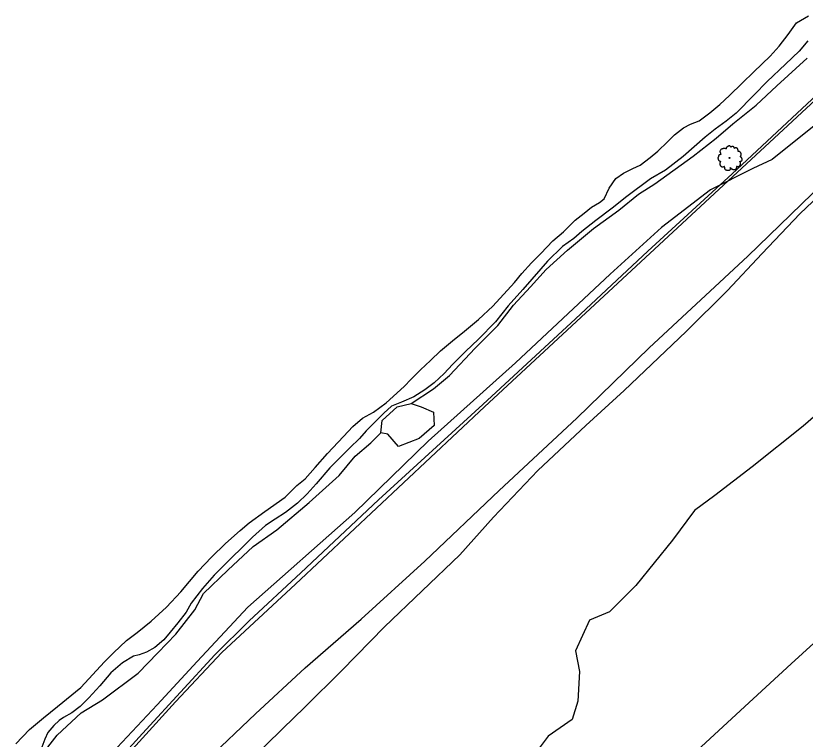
# Model space of a CAD drawing. Extents: x 2161152 to 2175754, y 602179 to 617749.
# Drawn here: x 2168871.6 to 2169226, y 611011.3 to 611335.8 of the extents above; entities that cross this region are included whole.
import ezdxf

# ---------------------------------------------------------------- set-up
doc = ezdxf.new("R2010")
doc.units = 0
for name, color, linetype in [('RD_EX_DR_ErosCtrl', 7, 'Continuous'), ('RD_EX_GuardRail', 7, 'Continuous'), ('RD_EX_H2O', 7, 'Continuous'), ('RD_EX_Road', 7, 'Continuous'), ('RD_EX_VEG', 7, 'Continuous')]:
    doc.layers.add(name, color=color, linetype=linetype)

msp = doc.modelspace()

# ---------------------------------------------------------------- linework, layer by layer
at = {"layer": 'RD_EX_DR_ErosCtrl'}
msp.add_lwpolyline([(2169227.12, 611324.57), (2169223.34, 611319.89), (2169217.18, 611314.15), (2169208.96, 611306.38), (2169203.06, 611300.38), (2169195.03, 611292.14), (2169190.53, 611288.45), (2169185.63, 611284.9), (2169181.06, 611281.28), (2169171.26, 611272.72), (2169163.25, 611266.6), (2169156.57, 611262.59), (2169145.84, 611254.69), (2169139.35, 611249.56), (2169132.06, 611243.89), (2169125.7, 611239.02), (2169122.05, 611235.92), (2169117.08, 611232.3), (2169110.37, 611225.76), (2169107.25, 611222.27), (2169099.29, 611213.03), (2169092.59, 611205.71), (2169086.95, 611198.52), (2169079.32, 611190.8), (2169073.55, 611185.2), (2169067.72, 611179.4), (2169063.87, 611175.31), (2169059.36, 611171.22), (2169055.25, 611168.06), (2169050.35, 611164.9), (2169044.72, 611162.47), (2169040.22, 611160.63), (2169036.9, 611157.6), (2169033.45, 611154.17), (2169028.94, 611149.55), (2169025.88, 611146.25), (2169021.57, 611141.96), (2169018.65, 611138.93), (2169012.61, 611133.06), (2169006.44, 611125.86), (2169002.39, 611121.31), (2168998.02, 611117.23), (2168992.71, 611113.01), (2168988.01, 611110.04), (2168983.69, 611107.21), (2168977.86, 611101.93), (2168973.94, 611098.04), (2168967.71, 611091.97), (2168960.74, 611084.92), (2168955.37, 611078.92), (2168950.39, 611072.25), (2168948.13, 611068.29), (2168944.41, 611063.54), (2168940.89, 611059.25), (2168938.11, 611055.82), (2168934.06, 611052.46), (2168930.35, 611050.35), (2168927.04, 611049.17), (2168924.39, 611048.52), (2168919.49, 611045.62), (2168914.31, 611041), (2168909.33, 611035.26), (2168904.35, 611029.92), (2168900.57, 611026.03), (2168896.8, 611023.2), (2168893.09, 611021.09), (2168891.03, 611019.71), (2168888.65, 611017.46), (2168885.99, 611014.3), (2168884.59, 611011.33), (2168883.33, 611007.69)], dxfattribs=at)
at = {"layer": 'RD_EX_GuardRail'}
msp.add_lwpolyline([(2169231.2, 611300.26), (2169193.15, 611264.93), (2169155.4, 611230.15), (2169122.89, 611199.8), (2169081.32, 611161.48), (2169034.47, 611118.64), (2168999.51, 611085.92), (2168976.45, 611064.37), (2168961, 611049.07), (2168930.15, 611015.64), (2168911.49, 610995.13), (2168888.85, 610973.74)], dxfattribs=at)
at = {"layer": 'RD_EX_H2O'}
msp.add_lwpolyline([(2168871.62, 611009.17), (2168877.8, 611015.71), (2168884.11, 611020.92), (2168890.35, 611025.93), (2168900.77, 611034.45), (2168911.4, 611046.07), (2168915.45, 611050.1), (2168921.29, 611055.51), (2168926.07, 611059.21), (2168932.44, 611064.22), (2168939.21, 611070.56), (2168945.72, 611077.42), (2168953.56, 611086.67), (2168959.41, 611092.88), (2168965.78, 611099.08), (2168972.29, 611104.89), (2168976.4, 611108.32), (2168983.44, 611113.47), (2168992.59, 611119.8), (2168997.71, 611125.14), (2169001.49, 611128.11), (2169006.07, 611133.2), (2169011.52, 611139.41), (2169018.69, 611147.06), (2169022.94, 611151.55), (2169027.19, 611155.25), (2169032.23, 611158.02), (2169037.81, 611162.24), (2169045.97, 611169.43), (2169049.03, 611172.86), (2169053.34, 611177.02), (2169057.72, 611181.11), (2169062.24, 611185.47), (2169067.68, 611189.96), (2169073.05, 611194.38), (2169079.36, 611199.59), (2169085.8, 611205.59), (2169095.56, 611216.22), (2169098.82, 611220.25), (2169103.13, 611224.94), (2169107.25, 611229.16), (2169112.76, 611234.91), (2169117.47, 611238.93), (2169122.65, 611244.08), (2169126.7, 611247.31), (2169130.08, 611250.01), (2169133.66, 611251.99), (2169135.72, 611253.64), (2169137.98, 611258.53), (2169140.91, 611262.76), (2169144.49, 611265.26), (2169148.54, 611267.3), (2169151.92, 611268.82), (2169156.43, 611272.25), (2169159.88, 611275.02), (2169164.19, 611279.31), (2169167.25, 611282.34), (2169171.29, 611285.57), (2169174.54, 611287.22), (2169178.45, 611288.73), (2169183.16, 611292.22), (2169187.67, 611296.05), (2169192.05, 611300.01), (2169197.63, 611305.55), (2169202.94, 611310.7), (2169210.24, 611317.69), (2169214.36, 611322.18), (2169218.28, 611327.4), (2169222.13, 611332.68), (2169227.5, 611335.78)], dxfattribs=at)
at = {"layer": 'RD_EX_Road'}
for points in [[(2169240.94, 611307.6), (2169082.06, 611160.4), (2168997.22, 611080.84), (2168964.11, 611050.22), (2168943.26, 611027.99), (2168915.19, 610997.12), (2168888.87, 610973.49), (2168888.91, 610973.45), (2168906.55, 610954.68), (2168906.9, 610954.31), (2168906.97, 610954.23), (2168957.5, 611002.1), (2168979.2, 611022.63), (2169001.56, 611043.28), (2169026.62, 611065.18), (2169055.3, 611091.21), (2169088.61, 611122.87), (2169123.42, 611155.26), (2169156, 611186.85), (2169200.16, 611228.01), (2169238.73, 611265.17)], [(2169175.34, 611004.25), (2169196.91, 611024.15), (2169219.65, 611045.14), (2169240.01, 611063.65)]]:
    msp.add_lwpolyline(points, dxfattribs=at)
at = {"layer": 'RD_EX_VEG'}
for points in [[(2169049.03, 611161.86), (2169059.1, 611168.44), (2169066.25, 611174.5), (2169077.78, 611186.75), (2169087.99, 611196.9), (2169095.02, 611206), (2169102.71, 611214.18), (2169109.74, 611221.96), (2169119.29, 611230.66), (2169130.96, 611240.41), (2169142.34, 611248.57), (2169151.21, 611255.8), (2169158.49, 611260.41), (2169175.68, 611272.76), (2169186, 611280.91), (2169193.54, 611287.36), (2169203.99, 611295.64), (2169213.26, 611304.33), (2169226.88, 611316.82)], [(2169231.57, 611287.65), (2169211.14, 611271.27), (2169202.45, 611267.35), (2169183.49, 611257.68), (2169161.47, 611240.77), (2169138.39, 611219.92), (2169095.91, 611180.05), (2169056.74, 611145.04), (2169023.75, 611113.04), (2168975.75, 611070.56), (2168953.05, 611046.15), (2168935.1, 611026.74), (2168910.43, 611000.37)], [(2168976.2, 611001.08), (2168991.38, 611015.9), (2169001.4, 611025.61), (2169018.03, 611042.14), (2169037.17, 611061.69), (2169070.94, 611093.95), (2169086.11, 611110.87), (2169105.9, 611131.86), (2169127.53, 611152.05), (2169144.67, 611167.78), (2169172.5, 611194.13), (2169191.09, 611212.62), (2169206.53, 611229.01), (2169223.67, 611247.1), (2169260.58, 611281.97)], [(2169253.62, 611176.5), (2169225.01, 611151.75), (2169202.1, 611133.45), (2169185.41, 611120.55), (2169176.27, 611113.83), (2169166.46, 611100.65), (2169149.88, 611080.21), (2169138.09, 611068.49), (2169129.22, 611064.68), (2169122.84, 611050.96), (2169124.66, 611041.71), (2169123.96, 611028.38), (2169121.43, 611020.08), (2169110.6, 611012.72), (2169097.61, 610995.34)], [(2169059.5, 611152.02), (2169052.76, 611146.11), (2169043.41, 611142.59), (2169038.67, 611148.14), (2169035.5, 611148.68), (2169036.05, 611154.23), (2169042.81, 611160.42), (2169049.03, 611161.86), (2169053.65, 611160.39), (2169059.18, 611158), (2169059.5, 611152.02)], [(2168885.01, 611006.43), (2168890.18, 611013.16), (2168901.04, 611023.17), (2168910.57, 611028.95), (2168926.58, 611040.91), (2168935.45, 611050), (2168943.4, 611058.43), (2168952.02, 611069.37), (2168955.87, 611076.63), (2168966.74, 611087.17), (2168978.14, 611097.71), (2168988.87, 611105.21), (2169003.31, 611117.46), (2169016.82, 611129.57), (2169023.97, 611138.27), (2169031, 611144.2), (2169035.5, 611148.68)]]:
    msp.add_lwpolyline(points, dxfattribs=at)
for centre, radius in [((2169192.02, 611272.02), 0.188), ((2169192.01, 611272.01), 0.000075)]:
    msp.add_circle(centre, radius, dxfattribs=at)
for points in [[(2169192.12, 611277.4), (2169191.9, 611277.41), (2169191.65, 611277.34), (2169191.47, 611277.26), (2169191.3, 611277.21), (2169191.13, 611277.13), (2169190.9, 611277), (2169190.73, 611276.85), (2169190.64, 611276.66), (2169190.6, 611276.5), (2169190.57, 611276.29), (2169190.57, 611276.16), (2169190.47, 611276.14), (2169190.36, 611276.16), (2169190.17, 611276.22), (2169189.99, 611276.22), (2169189.8, 611276.22), (2169189.54, 611276.2), (2169189.27, 611276.2), (2169189.07, 611276.16), (2169188.82, 611276.12), (2169188.54, 611276.03), (2169188.28, 611275.93), (2169188.05, 611275.75), (2169187.87, 611275.39), (2169187.77, 611275.13), (2169187.66, 611274.94), (2169187.77, 611274.6), (2169187.9, 611274.34), (2169187.92, 611274.19), (2169187.98, 611273.87), (2169188.05, 611273.7), (2169188.15, 611273.55), (2169188.09, 611273.54), (2169187.81, 611273.5), (2169187.59, 611273.42), (2169187.27, 611273.25), (2169187.1, 611273.09), (2169187.02, 611272.84), (2169187.01, 611272.58), (2169186.93, 611272.43), (2169186.87, 611272.22), (2169186.86, 611272.17), (2169186.82, 611271.92), (2169186.89, 611271.59), (2169186.91, 611271.32), (2169187.01, 611271.15), (2169187.12, 611271.02), (2169187.25, 611270.84), (2169187.55, 611270.67), (2169187.79, 611270.59), (2169187.94, 611270.57), (2169187.81, 611270.2), (2169187.77, 611269.94), (2169187.68, 611269.64), (2169187.68, 611269.58), (2169187.64, 611269.22), (2169187.75, 611268.98), (2169187.81, 611268.7), (2169187.94, 611268.53), (2169188.15, 611268.31), (2169188.39, 611268.14), (2169188.77, 611268.04), (2169189.07, 611268.06), (2169189.5, 611268.19), (2169189.69, 611268.25), (2169189.67, 611268.12), (2169189.69, 611267.84), (2169189.69, 611267.52), (2169189.8, 611267.28), (2169189.87, 611267.07), (2169189.99, 611266.88), (2169190.23, 611266.71), (2169190.53, 611266.66), (2169190.85, 611266.54), (2169191.18, 611266.49), (2169191.56, 611266.47), (2169192.01, 611266.58), (2169192.22, 611266.68), (2169192.29, 611266.81), (2169192.44, 611267.09), (2169192.4, 611267.26), (2169192.42, 611267.71), (2169192.5, 611267.58), (2169192.63, 611267.31), (2169193, 611267.09), (2169193.3, 611266.96), (2169193.66, 611266.84), (2169193.88, 611266.79), (2169194.24, 611266.84), (2169194.52, 611266.9), (2169194.8, 611266.99), (2169195.03, 611267.2), (2169195.16, 611267.41), (2169195.2, 611267.61), (2169195.25, 611267.89), (2169195.29, 611268.02)], [(2169195.29, 611268.02), (2169195.23, 611268.16), (2169195.2, 611268.34), (2169195.25, 611268.32), (2169195.38, 611268.29), (2169195.59, 611268.19), (2169195.76, 611268.14), (2169196, 611268.16), (2169196.21, 611268.23), (2169196.54, 611268.44), (2169196.75, 611268.79), (2169196.96, 611269.09), (2169197.01, 611269.34), (2169196.98, 611269.51), (2169196.96, 611269.88), (2169196.81, 611270.07), (2169196.77, 611270.16), (2169196.69, 611270.46), (2169196.75, 611270.5), (2169196.96, 611270.54), (2169197.24, 611270.63), (2169197.44, 611270.72), (2169197.61, 611270.86), (2169197.67, 611271.02), (2169197.65, 611271.32), (2169197.69, 611271.62), (2169197.63, 611271.74), (2169197.56, 611271.85), (2169197.5, 611272), (2169197.39, 611272.11), (2169197.31, 611272.22), (2169197.24, 611272.3), (2169197.14, 611272.41), (2169197.01, 611272.5), (2169196.9, 611272.54), (2169196.86, 611272.65), (2169196.98, 611272.8), (2169197.01, 611272.88), (2169197.03, 611273.05), (2169197.2, 611273.31), (2169197.24, 611273.61), (2169197.2, 611273.93), (2169197.16, 611274.13), (2169197.05, 611274.34), (2169196.9, 611274.53), (2169196.81, 611274.66), (2169196.68, 611274.75), (2169196.43, 611274.85), (2169196.24, 611274.88), (2169195.98, 611274.88), (2169195.83, 611274.92), (2169195.85, 611274.96), (2169195.85, 611275.07), (2169195.85, 611275.28), (2169195.79, 611275.62), (2169195.68, 611275.99), (2169195.68, 611276.01), (2169195.61, 611276.2), (2169195.44, 611276.35), (2169195.31, 611276.42), (2169195.16, 611276.52), (2169194.97, 611276.53), (2169194.75, 611276.53), (2169194.54, 611276.5), (2169194.39, 611276.42), (2169194.26, 611276.33), (2169194.2, 611276.44), (2169194.13, 611276.66), (2169194.09, 611276.78), (2169193.98, 611276.91), (2169193.81, 611277.06), (2169193.47, 611277.15), (2169193, 611277.1), (2169192.78, 611276.95), (2169192.67, 611276.81), (2169192.63, 611276.91), (2169192.48, 611277.06), (2169192.4, 611277.19), (2169192.27, 611277.28), (2169192.16, 611277.36), (2169192.08, 611277.4)]]:
    msp.add_spline(points, degree=3, dxfattribs=at)

doc.saveas('drawing.dxf')
